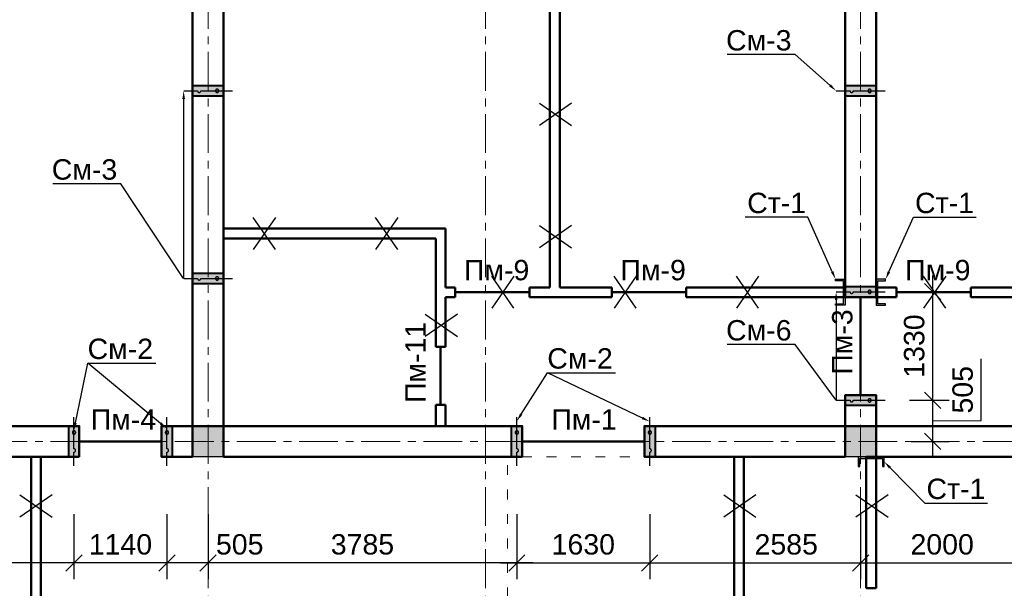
# Model space of a CAD drawing. Header units: millimetres. Extents: x 2063114 to 14983986, y -126020516 to 213791.
# Tile 455 of 656: x 2337706 to 2349779, y -793321 to -786349. Entities that reach past the tile are written whole.
import ezdxf
from ezdxf import colors
from ezdxf.entities.mleader import LeaderData, LeaderLine
from ezdxf.math import Vec2, Vec3

# ---------------------------------------------------------------- set-up
doc = ezdxf.new("R2010")
doc.units = ezdxf.units.MM
for name, pattern in [('ACAD_ISO03W100', [30, 12, -18]), ('ACAD_ISO10W100', [18, 12, -3, 0, -3]), ('осевая', [50.8, 31.75, -6.35, 6.35, -6.35])]:
    doc.linetypes.add(name, pattern=pattern)
doc.layers.get('Defpoints').update_dxf_attribs({"color": 6, "lineweight": 35})
for name, color, linetype, lineweight in [('.', 7, 'Continuous', 15), ('РАЗМЕР АР', 150, 'Continuous', 20), ('сплошная_толстая', 7, 'Continuous', 50)]:
    doc.layers.add(name, color=color, linetype=linetype, lineweight=lineweight)
for name, color, linetype in [('AC_OS', 1, 'ACAD_ISO10W100'), ('OBMER', 7, 'Continuous'), ('PDF _leader', 7, 'Continuous'), ('R_Dim', 94, 'Continuous'), ('пунктир', 1, 'ACAD_ISO10W100'), ('Размеры', 28, 'Continuous')]:
    doc.layers.add(name, color=color, linetype=linetype)
doc.styles.get("Standard").update_dxf_attribs({"font": 'arial.ttf'})
doc.dimstyles.new('STANDARD$0', dxfattribs={"dimtxt": 250, "dimasz": 200, "dimexe": 200, "dimexo": 300, "dimgap": 100, "dimtad": 1, "dimdec": 0, "dimzin": 1, "dimdsep": 46, "dimtxsty": 'Standard', "dimblk1": 'OBLIQUE', "dimblk2": 'OBLIQUE', "dimsah": 1, "dimcen": 2.5, "dimdle": 200, "dimadec": 0, "dimazin": 0, "dimtfac": 1, "dimtdec": 0, "dimtmove": 0, "dimatfit": 3, "dimldrblk": 'OBLIQUE', "dimfxl": 600, "dimfxlon": 1, "dimtolj": 1, "dimtzin": 1, "dimarcsym": 0})

# ---------------------------------------------------------------- blocks, each defined once
blk = doc.blocks.new('Сердечник 1')
at = {"layer": 'AC_OS', "ltscale": 150}
h = blk.add_hatch(color=256, dxfattribs=at)
h.dxf.hatch_style = 1
h.paths.add_polyline_path([(769645, 403439), (769645, 403399, 1)])
h.paths.add_polyline_path([(769645, 403439, 1), (769645, 403399)])
h.paths.add_polyline_path([(769645, 403219, 1), (769645, 403179)])
h.paths.add_polyline_path([(769645, 403219), (769645, 403179, 1)])
at = {"layer": 'R_Dim', "ltscale": 150}
h = blk.add_hatch(color=256, dxfattribs=at)
h.dxf.hatch_style = 1
h.paths.add_polyline_path([(769710, 403499), (769580, 403499), (769580, 403119), (769710, 403119)])
at = {"layer": 'AC_OS', "ltscale": 150}
blk.add_lwpolyline([(769645, 403609), (769645, 403439, 1), (769645, 403399, 0.628963), (769645, 403399), (769645, 403219, 1.049731), (769645, 403179, 1), (769645, 403219), (769645, 403009)], format="xyb", dxfattribs=at)
at = {"layer": 'PDF _leader', "ltscale": 150}
blk.add_lwpolyline([(769580, 403499), (769710, 403499), (769710, 403119), (769580, 403119)], close=True, dxfattribs=at)
at = {"layer": 'Размеры', "lineweight": 40, "ltscale": 150}
blk.add_lwpolyline([(769580, 403499), (769710, 403499), (769710, 403119), (769580, 403119)], close=True, dxfattribs=at)
blk = doc.blocks.new('_Oblique')
at = {"color": 0, "linetype": 'ByBlock', "lineweight": -2}
blk.add_line((-0.5, -0.5), (0.5, 0.5), dxfattribs=at)
blk = doc.blocks.new('*D2856')
at = {"layer": 'Defpoints', "color": 0, "lineweight": 30, "transparency": 16777216}
for p in [(2343802, -791821), (2345432, -791821), (2345432, -793011)]:
    blk.add_point(p, dxfattribs=at)
at = {"layer": 'РАЗМЕР АР', "color": 0, "lineweight": -2, "transparency": 16777216}
for p, q in [((2343802, -792411), (2343802, -793211)), ((2345432, -792411), (2345432, -793211)), ((2343602, -793011), (2345632, -793011))]:
    blk.add_line(p, q, dxfattribs=at)
at = {"layer": 'РАЗМЕР АР', "color": 0, "lineweight": -2, "transparency": 16777216, "xscale": 200, "yscale": 200, "zscale": 200, "rotation": 180}
blk.add_blockref('_Oblique', (2343802, -793011), dxfattribs=at)
at = {"layer": 'РАЗМЕР АР', "color": 0, "lineweight": -2, "transparency": 16777216, "xscale": 200, "yscale": 200, "zscale": 200}
blk.add_blockref('_Oblique', (2345432, -793011), dxfattribs=at)
at = {"layer": 'РАЗМЕР АР', "color": 0, "transparency": 16777216, "insert": (2344617, -792784), "char_height": 250, "attachment_point": 5}
blk.add_mtext('\\A1;1630', dxfattribs=at)
blk = doc.blocks.new('*D2857')
at = {"layer": 'Defpoints', "color": 0, "lineweight": 30, "transparency": 16777216}
for p in [(2348017, -791711), (2345432, -791821), (2348017, -793011)]:
    blk.add_point(p, dxfattribs=at)
at = {"layer": 'РАЗМЕР АР', "color": 0, "lineweight": -2, "transparency": 16777216}
for p, q in [((2345432, -792411), (2345432, -793211)), ((2348017, -792411), (2348017, -793211)), ((2345232, -793011), (2348217, -793011))]:
    blk.add_line(p, q, dxfattribs=at)
at = {"layer": 'РАЗМЕР АР', "color": 0, "lineweight": -2, "transparency": 16777216, "xscale": 200, "yscale": 200, "zscale": 200, "rotation": 180}
blk.add_blockref('_Oblique', (2345432, -793011), dxfattribs=at)
at = {"layer": 'РАЗМЕР АР', "color": 0, "lineweight": -2, "transparency": 16777216, "xscale": 200, "yscale": 200, "zscale": 200}
blk.add_blockref('_Oblique', (2348017, -793011), dxfattribs=at)
at = {"layer": 'РАЗМЕР АР', "color": 0, "transparency": 16777216, "insert": (2347105, -792784), "char_height": 250, "attachment_point": 5}
blk.add_mtext('\\A1;2585', dxfattribs=at)
blk = doc.blocks.new('*D2858')
at = {"layer": 'Defpoints', "color": 0, "lineweight": 30, "transparency": 16777216}
for p in [(2348017, -791711), (2350017, -791821), (2350017, -793011)]:
    blk.add_point(p, dxfattribs=at)
at = {"layer": 'РАЗМЕР АР', "color": 0, "lineweight": -2, "transparency": 16777216}
for p, q in [((2348017, -792411), (2348017, -793211)), ((2350017, -792411), (2350017, -793211)), ((2347817, -793011), (2350217, -793011))]:
    blk.add_line(p, q, dxfattribs=at)
at = {"layer": 'РАЗМЕР АР', "color": 0, "lineweight": -2, "transparency": 16777216, "xscale": 200, "yscale": 200, "zscale": 200, "rotation": 180}
blk.add_blockref('_Oblique', (2348017, -793011), dxfattribs=at)
at = {"layer": 'РАЗМЕР АР', "color": 0, "lineweight": -2, "transparency": 16777216, "xscale": 200, "yscale": 200, "zscale": 200}
blk.add_blockref('_Oblique', (2350017, -793011), dxfattribs=at)
at = {"layer": 'РАЗМЕР АР', "color": 0, "transparency": 16777216, "insert": (2349017, -792784), "char_height": 250, "attachment_point": 5}
blk.add_mtext('\\A1;2000', dxfattribs=at)
blk = doc.blocks.new('*D2861')
at = {"layer": 'Defpoints', "color": 0, "lineweight": 30, "transparency": 16777216}
for p in [(2340017, -791711), (2343802, -791821), (2340017, -793011)]:
    blk.add_point(p, dxfattribs=at)
at = {"layer": 'РАЗМЕР АР', "color": 0, "lineweight": -2, "transparency": 16777216}
for p, q in [((2340017, -792411), (2340017, -793211)), ((2343802, -792411), (2343802, -793211)), ((2344002, -793011), (2339817, -793011))]:
    blk.add_line(p, q, dxfattribs=at)
at = {"layer": 'РАЗМЕР АР', "color": 0, "lineweight": -2, "transparency": 16777216, "xscale": 200, "yscale": 200, "zscale": 200, "rotation": 180}
blk.add_blockref('_Oblique', (2340017, -793011), dxfattribs=at)
at = {"layer": 'РАЗМЕР АР', "color": 0, "lineweight": -2, "transparency": 16777216, "xscale": 200, "yscale": 200, "zscale": 200}
blk.add_blockref('_Oblique', (2343802, -793011), dxfattribs=at)
at = {"layer": 'РАЗМЕР АР', "color": 0, "transparency": 16777216, "insert": (2341909, -792784), "char_height": 250, "attachment_point": 5}
blk.add_mtext('\\A1;3785', dxfattribs=at)
blk = doc.blocks.new('*D2862')
at = {"layer": 'Defpoints', "color": 0, "lineweight": 30, "transparency": 16777216}
for p in [(2340017, -791711), (2339512, -791821), (2339512, -793011)]:
    blk.add_point(p, dxfattribs=at)
at = {"layer": 'РАЗМЕР АР', "color": 0, "lineweight": -2, "transparency": 16777216}
for p, q in [((2339512, -792411), (2339512, -793211)), ((2340017, -792411), (2340017, -793211)), ((2340217, -793011), (2339312, -793011))]:
    blk.add_line(p, q, dxfattribs=at)
at = {"layer": 'РАЗМЕР АР', "color": 0, "lineweight": -2, "transparency": 16777216, "xscale": 200, "yscale": 200, "zscale": 200, "rotation": 180}
blk.add_blockref('_Oblique', (2339512, -793011), dxfattribs=at)
at = {"layer": 'РАЗМЕР АР', "color": 0, "lineweight": -2, "transparency": 16777216, "xscale": 200, "yscale": 200, "zscale": 200}
blk.add_blockref('_Oblique', (2340017, -793011), dxfattribs=at)
at = {"layer": 'РАЗМЕР АР', "color": 0, "transparency": 16777216, "insert": (2340404, -792784), "char_height": 250, "attachment_point": 5}
blk.add_mtext('\\A1;505', dxfattribs=at)
blk = doc.blocks.new('*D2863')
at = {"layer": 'Defpoints', "color": 0, "lineweight": 30, "transparency": 16777216}
for p in [(2338372, -791821), (2339512, -791821), (2338372, -793011)]:
    blk.add_point(p, dxfattribs=at)
at = {"layer": 'РАЗМЕР АР', "color": 0, "lineweight": -2, "transparency": 16777216}
for p, q in [((2338372, -792411), (2338372, -793211)), ((2339512, -792411), (2339512, -793211)), ((2339712, -793011), (2338172, -793011))]:
    blk.add_line(p, q, dxfattribs=at)
at = {"layer": 'РАЗМЕР АР', "color": 0, "lineweight": -2, "transparency": 16777216, "xscale": 200, "yscale": 200, "zscale": 200, "rotation": 180}
blk.add_blockref('_Oblique', (2338372, -793011), dxfattribs=at)
at = {"layer": 'РАЗМЕР АР', "color": 0, "lineweight": -2, "transparency": 16777216, "xscale": 200, "yscale": 200, "zscale": 200}
blk.add_blockref('_Oblique', (2339512, -793011), dxfattribs=at)
at = {"layer": 'РАЗМЕР АР', "color": 0, "transparency": 16777216, "insert": (2338942, -792784), "char_height": 250, "attachment_point": 5}
blk.add_mtext('\\A1;1140', dxfattribs=at)
blk = doc.blocks.new('*D2864')
at = {"layer": 'Defpoints', "color": 0, "lineweight": 30, "transparency": 16777216}
for p in [(2336102, -791821), (2338372, -791821), (2336102, -793011)]:
    blk.add_point(p, dxfattribs=at)
at = {"layer": 'РАЗМЕР АР', "color": 0, "lineweight": -2, "transparency": 16777216}
for p, q in [((2336102, -792411), (2336102, -793211)), ((2338372, -792411), (2338372, -793211)), ((2338572, -793011), (2335902, -793011))]:
    blk.add_line(p, q, dxfattribs=at)
at = {"layer": 'РАЗМЕР АР', "color": 0, "lineweight": -2, "transparency": 16777216, "xscale": 200, "yscale": 200, "zscale": 200, "rotation": 180}
blk.add_blockref('_Oblique', (2336102, -793011), dxfattribs=at)
at = {"layer": 'РАЗМЕР АР', "color": 0, "lineweight": -2, "transparency": 16777216, "xscale": 200, "yscale": 200, "zscale": 200}
blk.add_blockref('_Oblique', (2338372, -793011), dxfattribs=at)
at = {"layer": 'РАЗМЕР АР', "color": 0, "transparency": 16777216, "insert": (2337237, -792784), "char_height": 250, "attachment_point": 5}
blk.add_mtext('\\A1;2270', dxfattribs=at)
blk = doc.blocks.new('A$C39DF2FFD')
at = {"layer": '.', "ltscale": 100, "true_color": 0x136734}
h = blk.add_hatch(color=116, dxfattribs=at)
h.dxf.hatch_style = 1
h.paths.add_polyline_path([(-1, -24.3), (-59.5, -24.3), (-59.5, -184.3), (-1, -184.3), (-1, -174.3), (-49.5, -174.3), (-49.5, -34.3), (-1, -34.3)])
at = {"ltscale": 100}
blk.add_lwpolyline([(-1, -24.3), (-59.5, -24.3), (-59.5, -184.3), (-1, -184.3), (-1, -174.3), (-49.5, -174.3), (-49.5, -34.3), (-1, -34.3), (-1, -24.4)], dxfattribs=at)
blk = doc.blocks.new('2222')
at = {"layer": 'сплошная_толстая', "color": 6, "lineweight": 30, "ltscale": 150}
for p, q in [((2384011, 356704), (2384405, 356431)), ((2384405, 356704), (2384011, 356431))]:
    blk.add_line(p, q, dxfattribs=at)
blk = doc.blocks.new('*D2878')
at = {"layer": 'Defpoints', "color": 0, "lineweight": 30, "transparency": 16777216}
for p in [(2348317, -791016), (2348902, -791016), (2348336, -791521)]:
    blk.add_point(p, dxfattribs=at)
at = {"layer": 'РАЗМЕР АР', "color": 0, "lineweight": -2, "transparency": 16777216}
for p, q in [((2349496, -791264), (2349496, -790509)), ((2348902, -791721), (2348902, -790816)), ((2348617, -791016), (2349102, -791016)), ((2348902, -791269), (2349496, -791264)), ((2348636, -791521), (2349102, -791521))]:
    blk.add_line(p, q, dxfattribs=at)
at = {"layer": 'РАЗМЕР АР', "color": 0, "lineweight": -2, "transparency": 16777216, "xscale": 200, "yscale": 200, "zscale": 200}
for p, rotation in [((2348902, -791016), 90), ((2348902, -791521), 270)]:
    blk.add_blockref('_Oblique', p, dxfattribs=dict(at, rotation=rotation))
at = {"layer": 'РАЗМЕР АР', "color": 0, "transparency": 16777216, "insert": (2349269, -790887), "char_height": 250, "attachment_point": 5, "rotation": 90}
blk.add_mtext('\\A1;505', dxfattribs=at)
blk = doc.blocks.new('*D2879')
at = {"layer": 'Defpoints', "color": 0, "lineweight": 30, "transparency": 16777216}
for p in [(2348317, -789686), (2348902, -789686), (2348317, -791016)]:
    blk.add_point(p, dxfattribs=at)
at = {"layer": 'РАЗМЕР АР', "color": 0, "lineweight": -2, "transparency": 16777216}
for p, q in [((2348902, -791216), (2348902, -789486)), ((2348617, -789686), (2349102, -789686)), ((2348617, -791016), (2349102, -791016))]:
    blk.add_line(p, q, dxfattribs=at)
at = {"layer": 'РАЗМЕР АР', "color": 0, "lineweight": -2, "transparency": 16777216, "xscale": 200, "yscale": 200, "zscale": 200}
for p, rotation in [((2348902, -789686), 90), ((2348902, -791016), 270)]:
    blk.add_blockref('_Oblique', p, dxfattribs=dict(at, rotation=rotation))
at = {"layer": 'РАЗМЕР АР', "color": 0, "transparency": 16777216, "insert": (2348675, -790351), "char_height": 250, "attachment_point": 5, "rotation": 90}
blk.add_mtext('\\A1;1330', dxfattribs=at)

msp = doc.modelspace()

# ---------------------------------------------------------------- hatches: boundary and pattern name
at = {"ltscale": 150, "transparency": 33554687}
h = msp.add_hatch(color=256, dxfattribs=at)
h.dxf.hatch_style = 1
h.paths.add_polyline_path([(2340206.86693, -791331.39147), (2339826.86693, -791331.39147), (2339826.86693, -791711.39147), (2340206.86693, -791711.39147)])
h = msp.add_hatch(color=256, dxfattribs=at)
h.dxf.hatch_style = 1
h.paths.add_polyline_path([(2348206.86693, -791331.39147), (2347826.86693, -791331.39147), (2347826.86693, -791711.39147), (2348206.86693, -791711.39147)])

# ---------------------------------------------------------------- linework, layer by layer
at = {"linetype": 'ACAD_ISO03W100', "lineweight": 9, "ltscale": 10}
for p, q in [((2343686.86693, -797631.39147), (2343686.86693, -791711.39147)), ((2343866.86693, -791711.39147), (2347826.86693, -791711.39147))]:
    msp.add_line(p, q, dxfattribs=at)
at = {"ltscale": 150}
for points in [[(2339826.86693, -791331.39147), (2340206.86693, -791331.39147), (2340206.86693, -791711.39147), (2339826.86693, -791711.39147)], [(2347826.86693, -791331.39147), (2348206.86693, -791331.39147), (2348206.86693, -791711.39147), (2347826.86693, -791711.39147)]]:
    msp.add_lwpolyline(points, close=True, dxfattribs=at)
at = {"layer": 'OBMER', "lineweight": 50, "ltscale": 150}
for p, q in [((2343047.19385, -789691.39147), (2343957.19386, -789691.39147)), ((2344967.19386, -789691.39147), (2345877.19386, -789691.39147)), ((2348016.86693, -790951.39147), (2348016.86693, -789751.39147)), ((2348456.86693, -789691.39147), (2349366.86693, -789691.39147)), ((2342866.86693, -791071.39147), (2342866.86693, -790361.39147)), ((2338436.86693, -791521.39147), (2339446.86693, -791521.39147)), ((2343866.86722, -791521.39147), (2345366.86722, -791521.39147))]:
    msp.add_line(p, q, dxfattribs=at)
at = {"layer": 'пунктир', "linetype": 'осевая', "lineweight": 9, "ltscale": 15}
for p, q in [((2340016.86693, -785221.39147), (2340016.86693, -804121.39147)), ((2343416.86693, -785221.39147), (2343416.86693, -804121.39147)), ((2348016.86693, -785221.39147), (2348016.86693, -804121.39147)), ((2327416.86693, -791521.39147), (2355516.86693, -791521.39147))]:
    msp.add_line(p, q, dxfattribs=at)
at = {"layer": 'сплошная_толстая', "ltscale": 150}
for p, q in [((2339826.86693, -791331.39147), (2339826.86693, -785411.39147)), ((2340206.86693, -791331.39147), (2340206.86693, -785411.39147)), ((2344207.19386, -789631.39147), (2344207.19386, -785411.39147)), ((2344327.19386, -789631.39147), (2344327.19386, -785411.39147)), ((2347826.86693, -789751.39147), (2347826.86693, -785411.39147)), ((2348206.86693, -789751.39147), (2348206.86693, -785411.39147)), ((2340206.86693, -788911.39147), (2342926.86693, -788911.39147)), ((2342926.86693, -789631.39147), (2342926.86693, -788911.39147)), ((2342806.86693, -789031.39147), (2340206.86693, -789031.39147)), ((2342806.86693, -790361.39147), (2342806.86693, -789031.39147)), ((2342926.86693, -789631.39147), (2343047.19385, -789631.39147)), ((2343047.19385, -789751.39147), (2343047.19385, -789631.39147)), ((2343957.19386, -789631.39147), (2344207.19386, -789631.39147)), ((2343957.19386, -789751.39147), (2343957.19386, -789631.39147)), ((2344327.19386, -789631.39147), (2344967.19386, -789631.39147)), ((2344967.19386, -789751.39147), (2344967.19386, -789631.39147)), ((2345877.19386, -789631.39147), (2347826.86693, -789631.39147)), ((2345877.19386, -789751.39147), (2345877.19386, -789631.39147)), ((2348456.86693, -789631.39147), (2348206.86693, -789631.39147)), ((2348456.86693, -789751.39147), (2348456.86693, -789631.39147)), ((2352306.86693, -789631.39147), (2349366.86693, -789631.39147)), ((2349366.86693, -789751.39147), (2349366.86693, -789631.39147)), ((2342926.86693, -790361.39147), (2342926.86693, -789751.39147)), ((2343047.19385, -789751.39147), (2342926.86693, -789751.39147)), ((2344967.19386, -789751.39147), (2343957.19386, -789751.39147)), ((2347826.86693, -789751.39147), (2345877.19386, -789751.39147)), ((2347826.86693, -789751.39147), (2348206.86693, -789751.39147)), ((2348456.86693, -789751.39147), (2348206.86693, -789751.39147)), ((2352306.86693, -789751.39147), (2349366.86693, -789751.39147)), ((2342926.86693, -790361.39147), (2342806.86693, -790361.39147)), ((2347826.86693, -791331.39147), (2347826.86693, -790951.39147)), ((2347826.86693, -790951.39147), (2348206.86693, -790951.39147)), ((2348206.86693, -791331.39147), (2348206.86693, -790951.39147)), ((2342806.86693, -791331.39147), (2342806.86693, -791071.39147)), ((2342926.86693, -791071.39147), (2342806.86693, -791071.39147)), ((2342926.86693, -791331.39147), (2342926.86693, -791071.39147)), ((2336036.86693, -791331.39147), (2338436.86693, -791331.39147)), ((2338436.86693, -791331.39147), (2338436.86693, -791711.39147)), ((2339446.86693, -791331.39147), (2339826.86693, -791331.39147)), ((2339446.86693, -791331.39147), (2339446.86693, -791711.39147)), ((2339826.86693, -791331.39147), (2339826.86693, -791711.39147)), ((2339826.86693, -791331.39147), (2340206.86693, -791331.39147)), ((2340206.86693, -791331.39147), (2343866.86693, -791331.39147)), ((2340206.86693, -791331.39147), (2340206.86693, -791711.39147)), ((2343866.86693, -791711.39147), (2343866.86693, -791331.39147)), ((2345366.86693, -791711.39147), (2345366.86693, -791331.39147)), ((2345366.86693, -791331.39147), (2347826.86693, -791331.39147)), ((2347826.86693, -791331.39147), (2348206.86693, -791331.39147)), ((2347826.86693, -791711.39147), (2347826.86693, -791331.39147)), ((2355326.86693, -791331.39147), (2348206.86693, -791331.39147)), ((2348206.86693, -791711.39147), (2348206.86693, -791331.39147)), ((2336036.86693, -791711.39147), (2338436.86693, -791711.39147)), ((2337846.86693, -794611.39147), (2337846.86693, -791711.39147)), ((2337966.86693, -794611.39147), (2337966.86693, -791711.39147)), ((2339446.86693, -791711.39147), (2339826.86693, -791711.39147)), ((2340206.86693, -791711.39147), (2343866.86693, -791711.39147)), ((2347826.86693, -791711.39147), (2345366.86693, -791711.39147)), ((2346466.86693, -791711.39147), (2346466.86693, -797631.39147)), ((2346586.86693, -791711.39147), (2346586.86693, -794611.39147)), ((2348086.86693, -791711.39147), (2348086.86693, -793321.39147)), ((2348086.86693, -791711.39147), (2348206.86693, -791711.39147)), ((2348206.86693, -791711.39147), (2348206.86693, -793321.39147)), ((2355326.86693, -791711.39147), (2348206.86693, -791711.39147)), ((2348206.86693, -793321.39147), (2348086.86693, -793321.39147))]:
    msp.add_line(p, q, dxfattribs=at)

# ---------------------------------------------------------------- block references
at = {"color": 116, "ltscale": 100, "true_color": 0x136734, "yscale": 2, "zscale": 2}
for p, xscale in [((2347707.9157, -789482.83318), -2), ((2348325.81816, -789482.83318), 2)]:
    msp.add_blockref('A$C39DF2FFD', p, dxfattribs=dict(at, xscale=xscale))
at = {"color": 116, "ltscale": 100, "true_color": 0x136734, "xscale": 2, "yscale": 2, "zscale": 2, "rotation": 270}
msp.add_blockref('A$C39DF2FFD', (2348355.42522, -791830.3427), dxfattribs=at)
at = {"layer": 'Размеры'}
for name, p, rotation in [('Сердечник 1', (2743326.27869, -1556866.46797), 89.99999999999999), ('Сердечник 1', (2751326.27839, -1556866.46797), 89.99999999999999), ('2222', (1984139.76395, 1595236.97711), 270), ('2222', (1985639.76395, 1595236.97711), 270), ('Сердечник 1', (2743326.27869, -1559166.46797), 89.99999999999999), ('2222', (1987063.11038, 1594516.97711), 270), ('2222', (1988563.11038, 1594516.97711), 270), ('2222', (1990063.11038, 1594516.97711), 270), ('2222', (1992357.15643, 1594516.97711), 270), ('Сердечник 1', (2751326.27839, -1559331.46797), 89.99999999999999), ('Сердечник 1', (2751326.27839, -1560661.46797), 89.99999999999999), ('Сердечник 1', (3108016.94343, -388211.98001), 179.9999999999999), ('Сердечник 1', (3109156.94343, -388211.98001), 179.9999999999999), ('Сердечник 1', (3113446.94373, -388211.98001), 179.9999999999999), ('Сердечник 1', (3115076.94373, -388211.98001), 179.9999999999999)]:
    msp.add_blockref(name, p, dxfattribs=dict(at, rotation=rotation))
for p in [(-39931.17472, -1144078.49369), (-39931.17472, -1145578.49369), (-41331.50165, -1146665.07045), (-46301.50165, -1148878.49369), (-37671.50165, -1148878.49369), (-36051.50165, -1148878.49369)]:
    msp.add_blockref('2222', p, dxfattribs=at)

# ---------------------------------------------------------------- texts
at = {"layer": '.', "ltscale": 100, "char_height": 250, "attachment_point": 4}
for s, insert, width in [('Пм-9', (2343153.25733, -789421.37313), 789.8777429), ('Пм-9', (2345073.25733, -789421.37313), 789.8777429), ('Пм-9', (2348562.9304, -789421.37313), 789.8777429), ('Пм-4', (2338577.4449, -791251.37313), 789.8777429), ('Пм-1', (2344225.0508, -791251.37313), 702.5)]:
    msp.add_mtext(s, dxfattribs=dict(at, insert=insert, width=width))
at = {"layer": '.', "ltscale": 100, "char_height": 250, "attachment_point": 4, "rotation": 90}
for s, insert, width in [('Пм-3', (2347793.3236, -790702.54611), 818.133382), ('Пм-11', (2342558.03274, -791049.75167), 802.318547)]:
    msp.add_mtext(s, dxfattribs=dict(at, insert=insert, width=width))

# ---------------------------------------------------------------- dimensions: what is measured, and where the dimension line sits
at = {"layer": 'РАЗМЕР АР'}
dim = msp.add_linear_dim(base=(2348902.44699, -789686.39147), p1=(2348316.86693, -791016.39147), p2=(2348316.86693, -789686.39147), angle=90, dimstyle='STANDARD$0', override={"dimtmove": 1}, dxfattribs=at)
dim.commit()
dim.dimension.update_dxf_attribs({"geometry": '*D2879', "text_midpoint": (2348674.71847, -790351.39147)})
dim = msp.add_linear_dim(base=(2348902.44699, -791016.39147), p1=(2348335.53865, -791521.39147), p2=(2348316.86693, -791016.39147), angle=90, dimstyle='STANDARD$0', override={"dimtmove": 1}, dxfattribs=at)
dim.commit()
dim.dimension.update_dxf_attribs({"geometry": '*D2878', "text_midpoint": (2349496.34826, -791163.69069), "dimtype": 160})
for base, p1, p2, picture, middle in [((2339511.86693, -793011.39147), (2340016.86693, -791711.39147), (2339511.86693, -791821.39147), '*D2862', (2340403.99603, -793011.39147)), ((2348016.86693, -793011.39147), (2345431.86722, -791821.39147), (2348016.86693, -791711.39147), '*D2857', (2347104.51629, -793011.39147))]:
    dim = msp.add_linear_dim(base=base, p1=p1, p2=p2, dimstyle='STANDARD$0', override={"dimtmove": 1}, dxfattribs=at)
    dim.commit()
    dim.dimension.update_dxf_attribs({"geometry": picture, "text_midpoint": middle, "dimtype": 160})
for base, p1, p2, picture, middle in [((2340016.86693, -793011.39147), (2343801.86722, -791821.39147), (2340016.86693, -791711.39147), '*D2861', (2341909.36708, -792783.66296)), ((2350016.86693, -793011.39147), (2348016.86693, -791711.39147), (2350016.86693, -791821.39147), '*D2858', (2349016.86693, -792783.74822)), ((2336101.86693, -793011.39147), (2338371.86693, -791821.39147), (2336101.86693, -791821.39147), '*D2864', (2337236.86693, -792783.74822)), ((2338371.86693, -793011.39147), (2339511.86693, -791821.39147), (2338371.86693, -791821.39147), '*D2863', (2338941.86693, -792783.74822)), ((2345431.86722, -793011.39147), (2343801.86722, -791821.39147), (2345431.86722, -791821.39147), '*D2856', (2344616.86722, -792783.66296))]:
    dim = msp.add_linear_dim(base=base, p1=p1, p2=p2, dimstyle='STANDARD$0', override={"dimtmove": 1}, dxfattribs=at)
    dim.commit()
    dim.dimension.update_dxf_attribs({"geometry": picture, "text_midpoint": middle})

# ---------------------------------------------------------------- leaders
ml = msp.add_multileader_mtext('Standard')
ml.set_content('См-3', color=256)
ml.set_leader_properties(color=256, linetype='ByLayer', lineweight=-1)
ml.build(insert=Vec2(0, 0))
ml.multileader.update_dxf_attribs({"has_dogleg": 0, "text_left_attachment_type": 6, "text_right_attachment_type": 6, "dogleg_length": 0.36, "arrow_head_size": 100})
ctx = ml.context
ctx.base_point, ctx.char_height, ctx.arrow_head_size, ctx.landing_gap_size, ctx.plane_origin = Vec3(2346323.173, -786777.10154), 250, 100, 60.75, Vec3(2363990.94314, -790718.18501)
ctx.left_attachment, ctx.right_attachment, ctx.text_align_type = 6, 6, 1
notes = []
notes.append((ctx, [(0, (1, 1, 0), (2347214.64419, -786777.10154), (-1, 0), 0.36, [(2, [(2347716.86693, -787221.39147)], 0, [])])]))
ctx.mtext.insert, ctx.mtext.width, ctx.mtext.alignment, ctx.mtext.flow_direction = Vec3(2346768.72859, -786477.10154), 1109.9507956, 2, 5
ml = msp.add_multileader_mtext('Standard')
ml.set_content('См-3', color=256)
ml.set_leader_properties(color=256, linetype='ByLayer', lineweight=-1)
ml.build(insert=Vec2(0, 0))
ml.multileader.update_dxf_attribs({"has_dogleg": 0, "text_left_attachment_type": 6, "text_right_attachment_type": 6, "dogleg_length": 0.36, "arrow_head_size": 100})
ctx = ml.context
ctx.base_point, ctx.char_height, ctx.arrow_head_size, ctx.landing_gap_size, ctx.plane_origin = Vec3(2338055.48263, -788360.70309), 250, 100, 60.75, Vec3(2355990.94344, -790718.18501)
ctx.left_attachment, ctx.right_attachment, ctx.text_align_type = 6, 6, 1
notes.append((ctx, [(0, (1, 1, 0), (2338946.95382, -788360.70309), (-1, 0), 0.36, [(0, [(2339716.86722, -787221.39147), (2339716.86722, -789521.39147)], 0, [])])]))
ctx.mtext.insert, ctx.mtext.width, ctx.mtext.alignment, ctx.mtext.flow_direction = Vec3(2338501.03822, -788060.70309), 1109.9507956, 2, 5
at = {"color": 0}
ml = msp.add_multileader_mtext('Standard', dxfattribs=at)
ml.set_content('Ст-1')
ml.set_leader_properties(color=256, linetype='ByLayer', lineweight=-1)
ml.build(insert=Vec2(0, 0))
ml.multileader.update_dxf_attribs({"has_dogleg": 0, "text_left_attachment_type": 6, "text_right_attachment_type": 6, "dogleg_length": 0.36, "arrow_head_size": 100})
ctx = ml.context
ctx.base_point, ctx.char_height, ctx.arrow_head_size, ctx.landing_gap_size, ctx.plane_origin, ctx.plane_x_axis, ctx.plane_y_axis = Vec3(2346606.42987, -788771.32253), 250, 100, 60.75, Vec3(2364545.2998, -790890.06422), Vec3(1, 0.000000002), Vec3(-0.000000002, 1)
ctx.left_attachment, ctx.right_attachment, ctx.text_align_type = 6, 6, 1
notes.append((ctx, [(0, (1, 1, 0), (2347369.49042, -788771.32253), (-1, -0.000000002), 0.36, [(0, [(2347709.97695, -789531.55602)], 0, [])])]))
ctx.mtext.insert, ctx.mtext.text_direction, ctx.mtext.rotation, ctx.mtext.width, ctx.mtext.alignment, ctx.mtext.flow_direction = Vec3(2346987.78014, -788471.32253), Vec3(1, 0.000000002), 0.000000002, 1109.9507956, 2, 5
ml = msp.add_multileader_mtext('Standard', dxfattribs=at)
ml.set_content('Ст-1')
ml.set_leader_properties(color=256, linetype='ByLayer', lineweight=-1)
ml.build(insert=Vec2(0, 0))
ml.multileader.update_dxf_attribs({"has_dogleg": 0, "text_left_attachment_type": 6, "text_right_attachment_type": 6, "dogleg_length": 0.36, "arrow_head_size": 100})
ctx = ml.context
ctx.base_point, ctx.char_height, ctx.arrow_head_size, ctx.landing_gap_size, ctx.plane_origin = Vec3(2348664.60343, -788771.32253), 250, 100, 60.75, Vec3(2331488.43406, -790890.06425)
ctx.left_attachment, ctx.right_attachment, ctx.text_align_type = 6, 6, 1
notes.append((ctx, [(0, (1, 1, 0), (2348664.24343, -788771.32253), (1, 0), 0.36, [(0, [(2348323.75691, -789531.55602)], 0, [])])]))
ctx.mtext.insert, ctx.mtext.rotation, ctx.mtext.width, ctx.mtext.alignment, ctx.mtext.flow_direction = Vec3(2349045.95371, -788471.32253), 6.2831853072, 1109.9507956, 2, 5
ml = msp.add_multileader_mtext('Standard')
ml.set_content('См-6', color=256)
ml.set_leader_properties(color=256, linetype='ByLayer', lineweight=-1)
ml.build(insert=Vec2(0, 0))
ml.multileader.update_dxf_attribs({"has_dogleg": 0, "text_left_attachment_type": 6, "text_right_attachment_type": 6, "dogleg_length": 0.36, "arrow_head_size": 100})
ctx = ml.context
ctx.base_point, ctx.char_height, ctx.arrow_head_size, ctx.landing_gap_size, ctx.plane_origin = Vec3(2346323.34353, -790332.65994), 250, 100, 60.75, Vec3(2363990.94314, -793185.00258)
ctx.left_attachment, ctx.right_attachment, ctx.text_align_type = 6, 6, 1
notes.append((ctx, [(0, (1, 1, 0), (2347214.64419, -790332.65994), (-1, 0), 0.36, [(0, [(2347716.86693, -789688.20904), (2347716.86693, -791016.39147)], 0, [])])]))
ctx.mtext.insert, ctx.mtext.width, ctx.mtext.alignment, ctx.mtext.flow_direction = Vec3(2346768.81386, -790032.65994), 1109.9507956, 2, 5
ml = msp.add_multileader_mtext('Standard')
ml.set_content('См-2', color=256)
ml.set_leader_properties(color=256, linetype='ByLayer', lineweight=-1)
ml.build(insert=Vec2(0, 0))
ml.multileader.update_dxf_attribs({"has_dogleg": 0, "text_left_attachment_type": 6, "text_right_attachment_type": 6, "dogleg_length": 0.36, "arrow_head_size": 100})
ctx = ml.context
ctx.base_point, ctx.char_height, ctx.arrow_head_size, ctx.landing_gap_size, ctx.plane_origin = Vec3(2338542.17167, -790560.24542), 250, 100, 60.75, Vec3(2324210.86411, -793431.07321)
ctx.left_attachment, ctx.right_attachment, ctx.text_align_type = 6, 6, 1
notes.append((ctx, [(0, (1, 1, 0), (2338541.81167, -790560.24542), (1, 0), 0.36, [(2, [(2339511.86693, -791363.33546)], 0, []), (0, [(2338369.31872, -791391.55447)], 0, [])])]))
ctx.mtext.insert, ctx.mtext.rotation, ctx.mtext.width, ctx.mtext.alignment, ctx.mtext.flow_direction = Vec3(2338940.42167, -790260.24542), 6.2831853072, 1109.9507956, 2, 5
ml = msp.add_multileader_mtext('Standard')
ml.set_content('См-2', color=256)
ml.set_leader_properties(color=256, linetype='ByLayer', lineweight=-1)
ml.build(insert=Vec2(0, 0))
ml.multileader.update_dxf_attribs({"has_dogleg": 0, "text_left_attachment_type": 6, "text_right_attachment_type": 6, "dogleg_length": 0.36, "arrow_head_size": 100})
ctx = ml.context
ctx.base_point, ctx.char_height, ctx.arrow_head_size, ctx.landing_gap_size, ctx.plane_origin = Vec3(2344178.63663, -790677.56402), 250, 100, 60.75, Vec3(2329830.8644, -793548.39181)
ctx.left_attachment, ctx.right_attachment, ctx.text_align_type = 6, 6, 1
notes.append((ctx, [(0, (1, 1, 0), (2344178.27663, -790677.56402), (1, 0), 0.36, [(2, [(2345431.86722, -791276.44047)], 0, []), (0, [(2343801.86722, -791270.75722)], 0, [])])]))
ctx.mtext.insert, ctx.mtext.rotation, ctx.mtext.width, ctx.mtext.alignment, ctx.mtext.flow_direction = Vec3(2344576.88663, -790377.56402), 6.2831853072, 1109.9507956, 2, 5
ml = msp.add_multileader_mtext('Standard', dxfattribs=at)
ml.set_content('Ст-1')
ml.set_leader_properties(color=256, linetype='ByLayer', lineweight=-1)
ml.build(insert=Vec2(0, 0))
ml.multileader.update_dxf_attribs({"has_dogleg": 0, "text_left_attachment_type": 6, "text_right_attachment_type": 6, "dogleg_length": 0.36, "arrow_head_size": 100})
ctx = ml.context
ctx.base_point, ctx.char_height, ctx.arrow_head_size, ctx.landing_gap_size, ctx.plane_origin = Vec3(2348804.79719, -792276.75989), 250, 100, 60.75, Vec3(2328779.4952, -794041.09303)
ctx.left_attachment, ctx.right_attachment, ctx.text_align_type = 6, 6, 1
notes.append((ctx, [(0, (1, 1, 0), (2348804.43719, -792276.75989), (1, 0), 0.36, [(0, [(2348306.86693, -791769.83646)], 0, [])])]))
ctx.mtext.insert, ctx.mtext.rotation, ctx.mtext.width, ctx.mtext.alignment, ctx.mtext.flow_direction = Vec3(2349186.14746, -791976.75989), 6.2831853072, 1109.9507956, 2, 5
for ctx, leaders in notes:
    for number, flags, end, landing, length, lines in leaders:
        leader = LeaderData()
        leader.index, (leader.has_last_leader_line, leader.has_dogleg_vector, leader.attachment_direction) = number, flags
        leader.last_leader_point, leader.dogleg_vector, leader.dogleg_length = Vec3(end), Vec3(landing), length
        for number, points, colour, breaks in lines:
            line = LeaderLine()
            line.index, line.vertices, line.color, line.breaks = number, Vec3.list(points), colors.encode_raw_color(colour), breaks
            leader.lines.append(line)
        ctx.leaders.append(leader)

doc.saveas('drawing.dxf')
